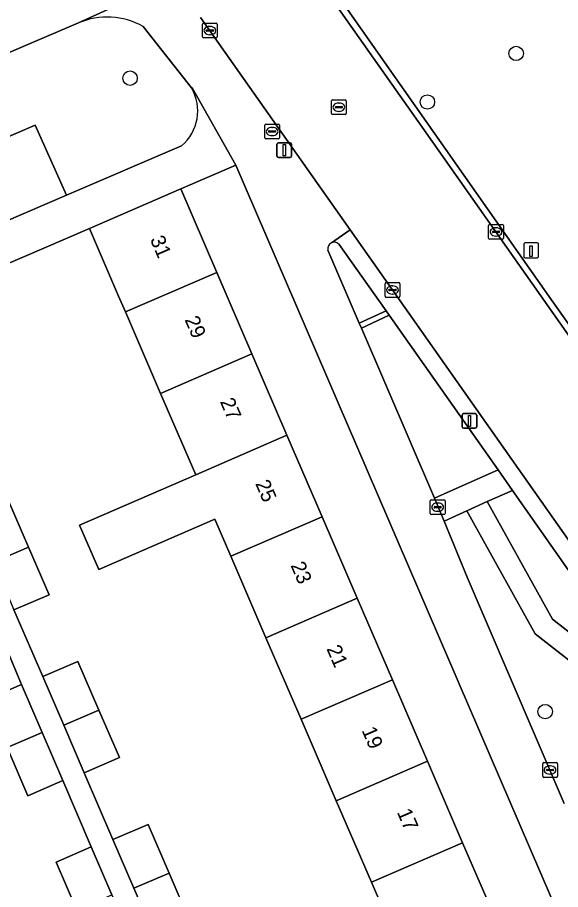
# Model space of a CAD drawing. Extents: x 159352 to 160617, y 385888 to 387323.
# Drawn here: x 159688.2 to 159725.1, y 386381.5 to 386440.7 of the extents above; entities that cross this region are included whole.
import ezdxf

# ---------------------------------------------------------------- set-up
doc = ezdxf.new("R2010")
doc.units = 0
for name, color, linetype in [('IMGEO_Boom', 7, 'Continuous'), ('IMGEO_Erf', 7, 'Continuous'), ('IMGEO_Groenvoorziening', 7, 'Continuous'), ('IMGEO_Kolk', 7, 'Continuous'), ('IMGEO_Laadpaal', 7, 'Continuous'), ('IMGEO_Lichtmast', 7, 'Continuous'), ('IMGEO_Muur', 7, 'Continuous'), ('IMGEO_Pand', 7, 'Continuous'), ('IMGEO_Pand_nummerreeks', 7, 'Continuous'), ('IMGEO_Parkeervlak_open', 7, 'Continuous'), ('IMGEO_Rijbaan_lokaal_gesloten', 7, 'Continuous'), ('IMGEO_Rijbaan_lokaal_open', 7, 'Continuous'), ('IMGEO_Rioolput', 7, 'Continuous'), ('IMGEO_Voetpad_open', 7, 'Continuous')]:
    doc.layers.add(name, color=color, linetype=linetype)

msp = doc.modelspace()

# ---------------------------------------------------------------- linework, layer by layer
at = {"layer": 'IMGEO_Boom'}
for centre in [(159722.042, 386438.211), (159695.87, 386436.533), (159716.022, 386434.92), (159724.007, 386393.594)]:
    msp.add_circle(centre, 0.489, dxfattribs=at)
at = {"layer": 'IMGEO_Erf'}
msp.add_lwpolyline([(159703.042, 386430.628), (159699.301, 386429.028), (159701.741, 386423.368), (159704.122, 386417.845), (159706.504, 386412.322), (159708.885, 386406.798), (159711.267, 386401.274), (159713.648, 386395.751), (159716.029, 386390.228), (159718.411, 386384.704), (159720.792, 386379.18), (159723.232, 386373.521), (159726.944, 386375.119), (159725.152, 386379.28), (159725.05, 386379.518)], close=True, dxfattribs=at)
for points in [[(159714.607, 386376.505), (159712.225, 386382.029), (159709.844, 386387.552), (159707.462, 386393.075), (159705.081, 386398.599), (159702.699, 386404.123), (159701.618, 386406.63), (159693.753, 386403.228), (159692.449, 386406.242), (159700.318, 386409.646), (159697.937, 386415.169), (159695.555, 386420.693), (159695.094, 386421.763), (159693.115, 386426.354), (159679.395, 386420.437)], [(159687.567, 386408.042), (159688.989, 386404.745), (159690.381, 386401.52), (159687.997, 386400.492), (159689.946, 386395.967), (159692.33, 386396.995), (159693.752, 386393.7), (159695.144, 386390.473), (159692.76, 386389.445), (159694.709, 386384.92), (159697.093, 386385.948), (159698.516, 386382.651), (159699.907, 386379.426)], [(159686.131, 386394.413), (159688.506, 386395.437), (159686.601, 386399.935)], [(159688.018, 386358.522), (159701.797, 386364.467), (159700.758, 386366.874), (159698.383, 386365.85), (159696.973, 386369.118), (159695.569, 386372.372), (159697.944, 386373.396), (159696.039, 386377.895), (159693.664, 386376.871), (159692.254, 386380.138), (159690.85, 386383.393), (159693.225, 386384.417), (159691.32, 386388.915), (159688.945, 386387.891), (159687.535, 386391.16)]]:
    msp.add_lwpolyline(points, dxfattribs=at)
at = {"layer": 'IMGEO_Groenvoorziening'}
for points in [[(159692.365, 386440.279), (159684.998, 386437.135), (159687.126, 386432.352), (159689.444, 386433.359), (159691.563, 386428.605), (159699.349, 386431.951)], [(159700.029, 386435.875), (159696.755, 386440.037)], [(159709.271, 386424.884), (159711.399, 386419.936), (159713.22, 386420.768), (159710.051, 386425.266)], [(159725.576, 386403.211), (159721.783, 386408.593), (159720.078, 386407.825), (159724.494, 386399.859), (159731.51, 386394.377), (159732.618, 386396.968)], [(159723.33, 386398.865), (159718.706, 386407.208), (159717.159, 386406.512), (159718.722, 386402.699), (159725.295, 386387.355)], [(159727.476, 386384.939), (159730.9, 386392.95), (159723.33, 386398.865)]]:
    msp.add_lwpolyline(points, dxfattribs=at)
for points in [[(159691.563, 386428.605), (159689.444, 386433.359), (159687.126, 386432.352), (159675.312, 386427.217), (159675.003, 386427.079), (159677.102, 386422.382), (159677.322, 386422.486)], [(159713.432, 386420.467), (159711.553, 386419.579), (159716.505, 386408.067), (159720.825, 386409.972)], [(159724.494, 386399.859), (159720.078, 386407.825), (159718.706, 386407.208), (159723.33, 386398.865), (159730.9, 386392.95), (159731.51, 386394.377)]]:
    msp.add_lwpolyline(points, close=True, dxfattribs=at)
for centre, radius, start, end in [((159694.315, 386435.709), 4.969, 60.58448, 113.10501), ((159697.392, 386434.311), 3.066, 309.66912, 30.66829), ((159709.715, 386424.963), 0.451, 116.07463, 190.04015), ((159709.716, 386424.961), 0.453, 42.31622, 116.05602)]:
    msp.add_arc(centre, radius, start, end, dxfattribs=at)
at = {"layer": 'IMGEO_Kolk'}
for p, q in [((159700.777, 386439.335), (159700.777, 386440.187)), ((159700.852, 386440.261), (159701.704, 386440.261)), ((159701.079, 386439.804), (159701.477, 386439.804)), ((159701.265, 386440.041), (159701.29, 386440.041)), ((159701.778, 386440.187), (159701.778, 386439.335)), ((159701.704, 386439.261), (159700.852, 386439.261)), ((159701.036, 386439.755), (159701.036, 386439.767)), ((159701.474, 386439.718), (159701.076, 386439.718)), ((159701.288, 386439.481), (159701.263, 386439.481)), ((159701.52, 386439.767), (159701.52, 386439.755)), ((159720.171, 386425.684), (159720.171, 386426.536)), ((159720.246, 386426.61), (159721.098, 386426.61)), ((159720.659, 386426.39), (159720.684, 386426.39)), ((159721.172, 386426.536), (159721.172, 386425.684)), ((159721.098, 386425.61), (159720.246, 386425.61)), ((159720.43, 386426.104), (159720.43, 386426.116)), ((159720.868, 386426.067), (159720.47, 386426.067)), ((159720.473, 386426.153), (159720.871, 386426.153)), ((159720.682, 386425.83), (159720.657, 386425.83)), ((159720.914, 386426.116), (159720.914, 386426.104)), ((159713.232, 386422.676), (159714.084, 386422.676)), ((159713.157, 386421.75), (159713.157, 386422.602)), ((159713.416, 386422.17), (159713.416, 386422.182)), ((159713.854, 386422.133), (159713.456, 386422.133)), ((159713.459, 386422.219), (159713.857, 386422.219)), ((159713.645, 386422.456), (159713.67, 386422.456)), ((159713.9, 386422.182), (159713.9, 386422.17)), ((159714.158, 386422.602), (159714.158, 386421.75)), ((159714.084, 386421.676), (159713.232, 386421.676)), ((159713.668, 386421.896), (159713.643, 386421.896)), ((159716.221, 386407.024), (159716.221, 386407.876)), ((159716.296, 386407.95), (159717.148, 386407.95)), ((159717.222, 386407.876), (159717.222, 386407.024)), ((159716.48, 386407.444), (159716.48, 386407.456)), ((159716.918, 386407.407), (159716.52, 386407.407)), ((159716.523, 386407.493), (159716.921, 386407.493)), ((159716.709, 386407.73), (159716.734, 386407.73)), ((159716.964, 386407.456), (159716.964, 386407.444)), ((159717.148, 386406.95), (159716.296, 386406.95)), ((159716.732, 386407.17), (159716.707, 386407.17)), ((159723.913, 386390.135), (159724.765, 386390.135)), ((159723.838, 386389.209), (159723.838, 386390.061)), ((159724.097, 386389.629), (159724.097, 386389.641)), ((159724.535, 386389.592), (159724.137, 386389.592)), ((159724.14, 386389.678), (159724.538, 386389.678)), ((159724.326, 386389.915), (159724.351, 386389.915)), ((159724.581, 386389.641), (159724.581, 386389.629)), ((159724.839, 386390.061), (159724.839, 386389.209)), ((159724.765, 386389.135), (159723.913, 386389.135)), ((159724.349, 386389.355), (159724.324, 386389.355))]:
    msp.add_line(p, q, dxfattribs=at)
for points in [[(159700.777, 386439.335), (159700.777, 386440.187)], [(159700.852, 386440.261), (159701.704, 386440.261)], [(159701.778, 386440.187), (159701.778, 386439.335)], [(159701.704, 386439.261), (159700.852, 386439.261)], [(159720.171, 386425.684), (159720.171, 386426.536)], [(159720.246, 386426.61), (159721.098, 386426.61)], [(159721.172, 386426.536), (159721.172, 386425.684)], [(159721.098, 386425.61), (159720.246, 386425.61)], [(159713.232, 386422.676), (159714.084, 386422.676)], [(159713.157, 386421.75), (159713.157, 386422.602)], [(159714.158, 386422.602), (159714.158, 386421.75)], [(159714.084, 386421.676), (159713.232, 386421.676)], [(159716.221, 386407.024), (159716.221, 386407.876)], [(159716.296, 386407.95), (159717.148, 386407.95)], [(159717.222, 386407.876), (159717.222, 386407.024)], [(159717.148, 386406.95), (159716.296, 386406.95)], [(159723.913, 386390.135), (159724.765, 386390.135)], [(159723.838, 386389.209), (159723.838, 386390.061)], [(159724.839, 386390.061), (159724.839, 386389.209)], [(159724.765, 386389.135), (159723.913, 386389.135)]]:
    msp.add_lwpolyline(points, dxfattribs=at)
for centre, radius, start, end in [((159700.854, 386440.185), 0.0765, 91.55205, 178.44795), ((159700.854, 386440.185), 0.0765, 91.55205, 178.44795), ((159701.076, 386439.764), 0.0403, 85.87752, 175.75265), ((159701.481, 386439.766), 0.0386, 1.73085, 96.63898), ((159701.702, 386440.185), 0.0765, 1.55205, 88.44795), ((159701.702, 386440.185), 0.0765, 1.55205, 88.44795), ((159700.854, 386439.337), 0.0765, 181.55205, 268.44795), ((159700.854, 386439.337), 0.0765, 181.55205, 268.44795), ((159701.073, 386439.754), 0.0366, 178.93798, 274.71019), ((159701.477, 386439.761), 0.043, 264.86636, 352.45326), ((159701.702, 386439.337), 0.0765, 271.55205, 358.44795), ((159701.702, 386439.337), 0.0765, 271.55205, 358.44795), ((159720.248, 386426.534), 0.0765, 91.55205, 178.44795), ((159720.248, 386426.534), 0.0765, 91.55205, 178.44795), ((159721.096, 386426.534), 0.0765, 1.55205, 88.44795), ((159721.096, 386426.534), 0.0765, 1.55205, 88.44795), ((159720.248, 386425.686), 0.0765, 181.55205, 268.44795), ((159720.248, 386425.686), 0.0765, 181.55205, 268.44795), ((159720.47, 386426.113), 0.0403, 85.87752, 175.75265), ((159720.467, 386426.103), 0.0366, 178.93798, 274.71019), ((159720.871, 386426.11), 0.043, 264.86636, 352.45326), ((159720.875, 386426.115), 0.0386, 1.73085, 96.63898), ((159721.096, 386425.686), 0.0765, 271.55205, 358.44795), ((159721.096, 386425.686), 0.0765, 271.55205, 358.44795), ((159713.234, 386422.6), 0.0765, 91.55205, 178.44795), ((159713.234, 386422.6), 0.0765, 91.55205, 178.44795), ((159714.082, 386422.6), 0.0765, 1.55205, 88.44795), ((159714.082, 386422.6), 0.0765, 1.55205, 88.44795), ((159713.456, 386422.179), 0.0403, 85.87752, 175.75265), ((159713.453, 386422.169), 0.0366, 178.93798, 274.71019), ((159713.857, 386422.176), 0.043, 264.86636, 352.45326), ((159713.861, 386422.181), 0.0386, 1.73085, 96.63898), ((159713.234, 386421.752), 0.0765, 181.55205, 268.44795), ((159713.234, 386421.752), 0.0765, 181.55205, 268.44795), ((159714.082, 386421.752), 0.0765, 271.55205, 358.44795), ((159714.082, 386421.752), 0.0765, 271.55205, 358.44795), ((159716.298, 386407.874), 0.0765, 91.55205, 178.44795), ((159716.298, 386407.874), 0.0765, 91.55205, 178.44795), ((159717.146, 386407.874), 0.0765, 1.55205, 88.44795), ((159717.146, 386407.874), 0.0765, 1.55205, 88.44795), ((159716.52, 386407.453), 0.0403, 85.87752, 175.75265), ((159716.517, 386407.443), 0.0366, 178.93798, 274.71019), ((159716.921, 386407.45), 0.043, 264.86636, 352.45326), ((159716.925, 386407.455), 0.0386, 1.73085, 96.63898), ((159716.298, 386407.026), 0.0765, 181.55205, 268.44795), ((159716.298, 386407.026), 0.0765, 181.55205, 268.44795), ((159717.146, 386407.026), 0.0765, 271.55205, 358.44795), ((159717.146, 386407.026), 0.0765, 271.55205, 358.44795), ((159723.915, 386390.059), 0.0765, 91.55205, 178.44795), ((159723.915, 386390.059), 0.0765, 91.55205, 178.44795), ((159724.763, 386390.059), 0.0765, 1.55205, 88.44795), ((159724.763, 386390.059), 0.0765, 1.55205, 88.44795), ((159724.137, 386389.638), 0.0403, 85.87752, 175.75265), ((159724.134, 386389.628), 0.0366, 178.93798, 274.71019), ((159724.538, 386389.635), 0.043, 264.86636, 352.45326), ((159724.542, 386389.64), 0.0386, 1.73085, 96.63898), ((159723.915, 386389.211), 0.0765, 181.55205, 268.44795), ((159723.915, 386389.211), 0.0765, 181.55205, 268.44795), ((159724.763, 386389.211), 0.0765, 271.55205, 358.44795), ((159724.763, 386389.211), 0.0765, 271.55205, 358.44795)]:
    msp.add_arc(centre, radius, start, end, dxfattribs=at)
for centre, major_axis, ratio, start_param, end_param in [((159701.264, 386439.761), (-0.387, 0.002), 0.722429, 4.712389, 7.853982), ((159701.289, 386439.761), (-0.39, 0.002), 0.717154, 1.570796, 4.712389), ((159720.658, 386426.11), (-0.387, 0.002), 0.722429, 4.712389, 7.853982), ((159720.683, 386426.11), (-0.39, 0.002), 0.717154, 1.570796, 4.712389), ((159713.644, 386422.176), (-0.387, 0.002), 0.722429, 4.712389, 7.853982), ((159713.669, 386422.176), (-0.39, 0.002), 0.717154, 1.570796, 4.712389), ((159716.708, 386407.45), (-0.387, 0.002), 0.722429, 4.712389, 7.853982), ((159716.733, 386407.45), (-0.39, 0.002), 0.717154, 1.570796, 4.712389), ((159724.325, 386389.635), (-0.387, 0.002), 0.722429, 4.712389, 7.853982), ((159724.35, 386389.635), (-0.39, 0.002), 0.717154, 1.570796, 4.712389)]:
    msp.add_ellipse(centre, major_axis=major_axis, ratio=ratio, start_param=start_param, end_param=end_param, dxfattribs=at)
at = {"layer": 'IMGEO_Laadpaal'}
for p, q in [((159722.557, 386425.28), (159722.557, 386424.439)), ((159722.557, 386425.28), (159722.557, 386424.439)), ((159723.473, 386425.364), (159722.632, 386425.364)), ((159723.473, 386425.364), (159722.632, 386425.364)), ((159723.557, 386424.448), (159723.557, 386425.289)), ((159723.557, 386424.448), (159723.557, 386425.289)), ((159722.641, 386424.364), (159723.482, 386424.364)), ((159722.641, 386424.364), (159723.482, 386424.364))]:
    msp.add_line(p, q, dxfattribs=at)
msp.add_lwpolyline([(159722.972, 386425.177), (159723.132, 386425.177), (159723.132, 386424.444), (159722.972, 386424.444), (159722.972, 386425.177)], dxfattribs=at)
for centre, start, end in [((159722.635, 386425.286), 92.4484, 184.28452), ((159722.635, 386425.286), 92.4484, 184.28452), ((159723.479, 386425.286), 2.4484, 94.28452), ((159723.479, 386425.286), 2.4484, 94.28452), ((159722.635, 386424.442), 182.4484, 274.28452), ((159722.635, 386424.442), 182.4484, 274.28452), ((159723.479, 386424.442), 272.4484, 4.28452), ((159723.479, 386424.442), 272.4484, 4.28452)]:
    msp.add_arc(centre, 0.0779, start, end, dxfattribs=at)
at = {"layer": 'IMGEO_Lichtmast'}
for p, q in [((159705.924, 386432.156), (159706.714, 386432.156)), ((159706.714, 386432.156), (159705.924, 386432.156)), ((159705.824, 386431.256), (159705.824, 386432.056)), ((159705.824, 386432.056), (159705.824, 386431.256)), ((159706.814, 386432.056), (159706.814, 386431.256)), ((159706.814, 386431.256), (159706.814, 386432.056)), ((159706.714, 386431.156), (159705.924, 386431.156)), ((159705.924, 386431.156), (159706.714, 386431.156)), ((159718.479, 386413.797), (159719.269, 386413.797)), ((159719.269, 386413.797), (159718.479, 386413.797)), ((159718.379, 386412.897), (159718.379, 386413.697)), ((159718.379, 386413.697), (159718.379, 386412.897)), ((159719.369, 386413.697), (159719.369, 386412.897)), ((159719.369, 386412.897), (159719.369, 386413.697)), ((159719.269, 386412.797), (159718.479, 386412.797)), ((159718.479, 386412.797), (159719.269, 386412.797))]:
    msp.add_line(p, q, dxfattribs=at)
for points in [[(159706.244, 386432.031), (159706.394, 386432.031), (159706.394, 386431.281), (159706.244, 386431.281), (159706.244, 386432.031)], [(159718.799, 386413.672), (159718.949, 386413.672), (159718.949, 386412.922), (159718.799, 386412.922), (159718.799, 386413.672)]]:
    msp.add_lwpolyline(points, dxfattribs=at)
for centre, start, end in [((159705.924, 386432.056), 90, 180), ((159705.924, 386432.056), 90, 180), ((159706.714, 386432.056), 0, 90), ((159706.714, 386432.056), 360, 90), ((159705.924, 386431.256), 180, 270), ((159705.924, 386431.256), 180, 270), ((159706.714, 386431.256), 270, 0), ((159706.714, 386431.256), 270, 0), ((159718.479, 386413.697), 90, 180), ((159718.479, 386413.697), 90, 180), ((159719.269, 386413.697), 0, 90), ((159719.269, 386413.697), 360, 90), ((159718.479, 386412.897), 180, 270), ((159718.479, 386412.897), 180, 270), ((159719.269, 386412.897), 270, 0), ((159719.269, 386412.897), 270, 0)]:
    msp.add_arc(centre, 0.1, start, end, dxfattribs=at)
at = {"layer": 'IMGEO_Muur'}
msp.add_lwpolyline([(159679.395, 386420.437), (159693.115, 386426.354)], dxfattribs=at)
at = {"layer": 'IMGEO_Pand'}
for points in [[(159693.115, 386426.354), (159695.094, 386421.763), (159695.555, 386420.693), (159701.741, 386423.368), (159699.301, 386429.028)], [(159695.555, 386420.693), (159697.937, 386415.169), (159704.122, 386417.845), (159701.741, 386423.368)], [(159706.504, 386412.322), (159704.122, 386417.845), (159697.937, 386415.169), (159700.318, 386409.646)], [(159706.504, 386412.322), (159700.318, 386409.646), (159692.449, 386406.242), (159693.753, 386403.228), (159701.618, 386406.63), (159702.699, 386404.123), (159708.885, 386406.798)], [(159687.567, 386408.042), (159685.183, 386407.014), (159686.607, 386403.715), (159688.989, 386404.745)], [(159711.267, 386401.274), (159708.885, 386406.798), (159702.699, 386404.123), (159705.081, 386398.599)], [(159687.997, 386400.492), (159690.381, 386401.52), (159688.989, 386404.745), (159686.607, 386403.715)], [(159713.648, 386395.751), (159711.267, 386401.274), (159705.081, 386398.599), (159707.462, 386393.075)], [(159692.33, 386396.995), (159689.946, 386395.967), (159691.369, 386392.669), (159693.752, 386393.7)], [(159716.029, 386390.228), (159713.648, 386395.751), (159707.462, 386393.075), (159709.844, 386387.552)], [(159688.506, 386395.437), (159686.131, 386394.413), (159687.535, 386391.16), (159689.908, 386392.187)], [(159692.76, 386389.445), (159695.144, 386390.473), (159693.752, 386393.7), (159691.369, 386392.669)], [(159688.945, 386387.891), (159691.32, 386388.915), (159689.908, 386392.187), (159687.535, 386391.16)], [(159718.411, 386384.704), (159716.029, 386390.228), (159709.844, 386387.552), (159712.225, 386382.029)], [(159697.093, 386385.948), (159694.709, 386384.92), (159696.133, 386381.62), (159698.516, 386382.651)], [(159693.225, 386384.417), (159690.85, 386383.393), (159692.254, 386380.138), (159694.628, 386381.165)], [(159712.225, 386382.029), (159714.607, 386376.505), (159720.792, 386379.18), (159718.411, 386384.704)], [(159697.523, 386378.398), (159699.907, 386379.426), (159698.516, 386382.651), (159696.133, 386381.62)]]:
    msp.add_lwpolyline(points, close=True, dxfattribs=at)
at = {"layer": 'IMGEO_Parkeervlak_open'}
msp.add_lwpolyline([(159708.201, 386444.622), (159724.262, 386421.763), (159732.63, 386409.903), (159734.449, 386407.466)], dxfattribs=at)
at = {"layer": 'IMGEO_Rijbaan_lokaal_gesloten'}
for points in [[(159715.94, 386432.833), (159707.835, 386444.365), (159707.632, 386444.653), (159706.799, 386445.838)], [(159700.653, 386440.652), (159710.797, 386426.243), (159726.156, 386404.427), (159727.573, 386402.742), (159727.984, 386402.3), (159733.644, 386407.669), (159715.94, 386432.833)]]:
    msp.add_lwpolyline(points, dxfattribs=at)
at = {"layer": 'IMGEO_Rijbaan_lokaal_open'}
msp.add_lwpolyline([(159734.449, 386407.466), (159732.63, 386409.903), (159724.262, 386421.763), (159708.201, 386444.622), (159707.835, 386444.365), (159715.94, 386432.833), (159733.644, 386407.669)], dxfattribs=at)
at = {"layer": 'IMGEO_Rioolput'}
for p, q in [((159709.596, 386435.066), (159710.448, 386435.066)), ((159709.521, 386434.14), (159709.521, 386434.992)), ((159709.78, 386434.56), (159709.78, 386434.572)), ((159710.218, 386434.523), (159709.82, 386434.523)), ((159709.823, 386434.609), (159710.221, 386434.609)), ((159710.009, 386434.846), (159710.034, 386434.846)), ((159710.264, 386434.572), (159710.264, 386434.56)), ((159710.522, 386434.992), (159710.522, 386434.14)), ((159710.448, 386434.066), (159709.596, 386434.066)), ((159710.032, 386434.286), (159710.007, 386434.286)), ((159704.999, 386432.496), (159704.999, 386433.348)), ((159705.074, 386433.422), (159705.926, 386433.422)), ((159706, 386433.348), (159706, 386432.496)), ((159705.258, 386432.916), (159705.258, 386432.928)), ((159705.696, 386432.879), (159705.298, 386432.879)), ((159705.301, 386432.965), (159705.699, 386432.965)), ((159705.487, 386433.202), (159705.512, 386433.202)), ((159705.742, 386432.928), (159705.742, 386432.916)), ((159705.926, 386432.422), (159705.074, 386432.422)), ((159705.51, 386432.642), (159705.485, 386432.642))]:
    msp.add_line(p, q, dxfattribs=at)
for points in [[(159709.596, 386435.066), (159710.448, 386435.066)], [(159709.521, 386434.14), (159709.521, 386434.992)], [(159710.522, 386434.992), (159710.522, 386434.14)], [(159710.448, 386434.066), (159709.596, 386434.066)], [(159704.999, 386432.496), (159704.999, 386433.348)], [(159705.074, 386433.422), (159705.926, 386433.422)], [(159706, 386433.348), (159706, 386432.496)], [(159705.926, 386432.422), (159705.074, 386432.422)]]:
    msp.add_lwpolyline(points, dxfattribs=at)
for centre, radius, start, end in [((159709.598, 386434.99), 0.0765, 91.55205, 178.44795), ((159709.598, 386434.99), 0.0765, 91.55205, 178.44795), ((159710.446, 386434.99), 0.0765, 1.55205, 88.44795), ((159710.446, 386434.99), 0.0765, 1.55205, 88.44795), ((159709.82, 386434.569), 0.0403, 85.87752, 175.75265), ((159709.817, 386434.559), 0.0366, 178.93798, 274.71019), ((159710.221, 386434.566), 0.043, 264.86636, 352.45326), ((159710.225, 386434.571), 0.0386, 1.73085, 96.63898), ((159709.598, 386434.142), 0.0765, 181.55205, 268.44795), ((159709.598, 386434.142), 0.0765, 181.55205, 268.44795), ((159710.446, 386434.142), 0.0765, 271.55205, 358.44795), ((159710.446, 386434.142), 0.0765, 271.55205, 358.44795), ((159705.076, 386433.346), 0.0765, 91.55205, 178.44795), ((159705.076, 386433.346), 0.0765, 91.55205, 178.44795), ((159705.924, 386433.346), 0.0765, 1.55205, 88.44795), ((159705.924, 386433.346), 0.0765, 1.55205, 88.44795), ((159705.298, 386432.925), 0.0403, 85.87752, 175.75265), ((159705.295, 386432.915), 0.0366, 178.93798, 274.71019), ((159705.699, 386432.922), 0.043, 264.86636, 352.45326), ((159705.703, 386432.927), 0.0386, 1.73085, 96.63898), ((159705.076, 386432.498), 0.0765, 181.55205, 268.44795), ((159705.076, 386432.498), 0.0765, 181.55205, 268.44795), ((159705.924, 386432.498), 0.0765, 271.55205, 358.44795), ((159705.924, 386432.498), 0.0765, 271.55205, 358.44795)]:
    msp.add_arc(centre, radius, start, end, dxfattribs=at)
for centre, major_axis, ratio, start_param, end_param in [((159710.008, 386434.566), (-0.387, 0.002), 0.722429, 4.712389, 7.853982), ((159710.033, 386434.566), (-0.39, 0.002), 0.717154, 1.570796, 4.712389), ((159705.486, 386432.922), (-0.387, 0.002), 0.722429, 4.712389, 7.853982), ((159705.511, 386432.922), (-0.39, 0.002), 0.717154, 1.570796, 4.712389)]:
    msp.add_ellipse(centre, major_axis=major_axis, ratio=ratio, start_param=start_param, end_param=end_param, dxfattribs=at)
at = {"layer": 'IMGEO_Voetpad_open'}
for points in [[(159699.349, 386431.951), (159691.563, 386428.605), (159677.322, 386422.486), (159677.102, 386422.382), (159675.003, 386427.079), (159672.829, 386431.942), (159673.222, 386432.11), (159684.998, 386437.135), (159692.365, 386440.279), (159698.141, 386442.927)], [(159698.141, 386442.927), (159692.365, 386440.279)], [(159709.517, 386425.368), (159710.797, 386426.243), (159700.653, 386440.652)], [(159696.755, 386440.037), (159700.029, 386435.875), (159700.074, 386435.88), (159703.042, 386430.628), (159725.05, 386379.518), (159730.028, 386380.895), (159770.115, 386392.78)], [(159651.848, 386414.147), (159651.849, 386413.961), (159654.031, 386409.485), (159658.09, 386411.236), (159664.295, 386413.921), (159666.994, 386415.089), (159678.043, 386419.854), (159679.395, 386420.437), (159693.115, 386426.354), (159699.301, 386429.028), (159703.042, 386430.628), (159700.074, 386435.88), (159700.029, 386435.875)], [(159729.115, 386401.172), (159728.541, 386401.728), (159727.984, 386402.3), (159727.573, 386402.742), (159726.156, 386404.427), (159710.797, 386426.243), (159709.517, 386425.368)], [(159710.051, 386425.266), (159713.22, 386420.768), (159713.432, 386420.467), (159720.825, 386409.972), (159721.783, 386408.593), (159725.576, 386403.211)], [(159725.295, 386387.355), (159718.722, 386402.699), (159717.159, 386406.512), (159716.505, 386408.067), (159711.553, 386419.579), (159711.399, 386419.936), (159709.271, 386424.884)], [(159697.523, 386378.398), (159696.133, 386381.62), (159694.709, 386384.92), (159692.76, 386389.445), (159691.369, 386392.669), (159689.946, 386395.967), (159687.997, 386400.492)], [(159686.601, 386399.935), (159688.506, 386395.437), (159689.908, 386392.187), (159691.32, 386388.915), (159693.225, 386384.417), (159694.628, 386381.165), (159696.039, 386377.895), (159697.944, 386373.396), (159699.346, 386370.146), (159700.758, 386366.874), (159701.797, 386364.467), (159688.018, 386358.522)]]:
    msp.add_lwpolyline(points, dxfattribs=at)
for points in [[(159713.432, 386420.467), (159713.22, 386420.768), (159711.399, 386419.936), (159711.553, 386419.579)], [(159720.825, 386409.972), (159716.505, 386408.067), (159717.159, 386406.512), (159718.706, 386407.208), (159720.078, 386407.825), (159721.783, 386408.593)]]:
    msp.add_lwpolyline(points, close=True, dxfattribs=at)
for centre, radius, start, end in [((159694.315, 386435.709), 4.969, 60.58448, 113.10501), ((159697.392, 386434.311), 3.066, 309.66912, 30.66829), ((159709.715, 386424.963), 0.451, 116.07463, 190.04015), ((159709.716, 386424.961), 0.453, 42.31622, 116.05602)]:
    msp.add_arc(centre, radius, start, end, dxfattribs=at)

# ---------------------------------------------------------------- texts
at = {"layer": 'IMGEO_Pand_nummerreeks'}
for s, rotation, p in [('31', 293.32256, (159697.203, 386425.61)), ('29', 293.32256, (159699.552, 386420.163)), ('27', 293.32256, (159701.945, 386414.612)), ('25', 293.3249, (159704.338, 386409.06)), ('23', 293.32256, (159706.731, 386403.511)), ('21', 293.32256, (159709.168, 386397.856)), ('19', 293.32256, (159711.553, 386392.325)), ('17', 293.32256, (159713.946, 386386.775))]:
    msp.add_text(s, height=1, rotation=rotation, dxfattribs=at).set_placement(p)

doc.saveas('drawing.dxf')
